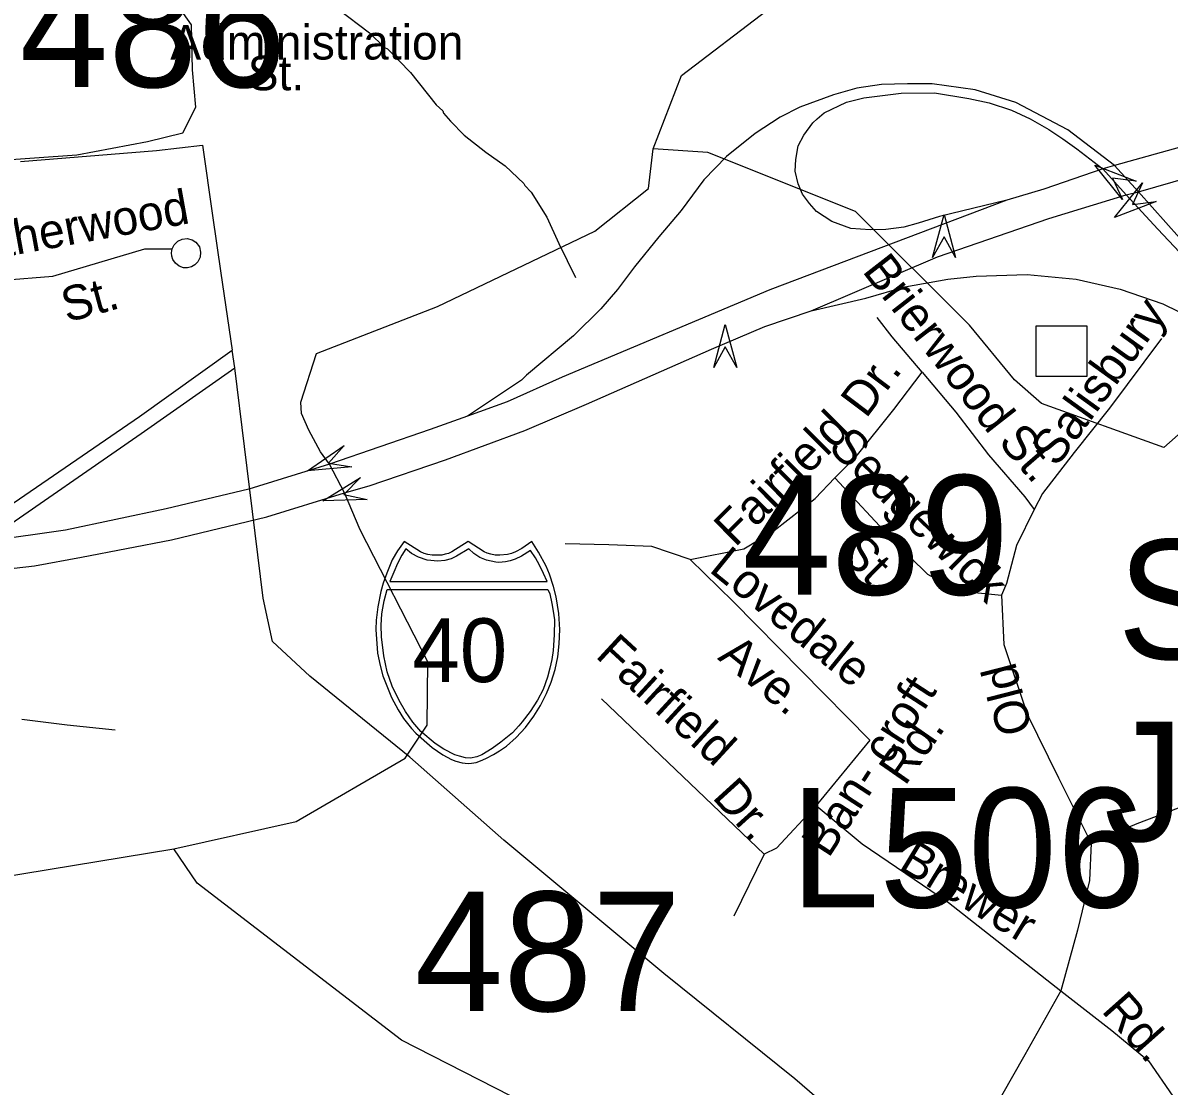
# Model space of a CAD drawing. Extents: x 1547597 to 1699558, y 810033 to 920809.
# Drawn here: x 1623759 to 1626906, y 842310 to 845229 of the extents above; entities that cross this region are included whole.
import ezdxf

# ---------------------------------------------------------------- set-up
doc = ezdxf.new("R2010")
doc.units = 0
for name, color, linetype in [('Exist Hydrographic Creek Single Shore', 7, 'Continuous'), ('Exist Hydrographic Misc Water Feature', 7, 'Continuous'), ('Exist Road Non-System Structure Non-Sys Other CELL', 7, 'Continuous'), ('Exist Road Non-System Structure Non-Sys Other Number Label', 7, 'Continuous'), ('Exist Road Non-System Type 51', 7, 'Continuous'), ('Exist Road Non-System Type 51 Label', 7, 'Continuous'), ('Exist Road Primary Interstate Divided Center Attributed', 7, 'Continuous'), ('Exist Road Primary Interstate Ramp 1 Lane Attributed', 7, 'Continuous'), ('Exist Road Primary Interstate Shield CELL', 7, 'Continuous'), ('Exist Road Primary Interstate Shield Number Label', 7, 'Continuous'), ('Exist Road Primary Interstate Structure Cantilever Sign Attributed CELL', 7, 'Continuous'), ('Exist Road Primary Interstate Structure Cantilever Sign Number Label', 7, 'Continuous'), ('Exist Road Primary Interstate Structure Ovrhead Sign Number Label', 7, 'Continuous'), ('Exist Road Secondary Structure Standard Bridge Attributed CELL', 7, 'Continuous'), ('Exist Road Secondary Structure Standard Bridge Number Label', 7, 'Continuous'), ('Exist Utilities Electrical Transmission Line', 7, 'Continuous')]:
    doc.layers.add(name, color=color, linetype=linetype)

msp = doc.modelspace()

# ---------------------------------------------------------------- linework, layer by layer
at = {"layer": 'Exist Hydrographic Creek Single Shore'}
msp.add_line((1623227.8, 842805.5), (1624174, 842961.4), dxfattribs=at)
for points in [[(1625489.8, 844883.5), (1625567.8, 845085.4), (1625802.8, 845264.5), (1625956.8, 845537.1), (1626066.8, 845636.6), (1626579.8, 845980.8)], [(1624174, 842961.4), (1624509.2, 843036.3), (1624808.8, 843210.1), (1624868.8, 843300.7), (1624870.7, 843474.7), (1624685.1, 843837.7), (1624642.4, 843938.5), (1624600.9, 844017.7), (1624576.5, 844051.5), (1624544.4, 844110.8), (1624523.9, 844156.7), (1624522.3, 844188.3), (1624565.7, 844321.7), (1624897.4, 844451), (1625330, 844657.1), (1625476.7, 844774.6), (1625489.8, 844883.5)], [(1627247.8, 844099.9), (1627166.9, 844132.6), (1627120.3, 844129.2), (1627001.5, 844160.2), (1626891.7, 844063.7), (1626556.5, 844184.2), (1626481.7, 844249.4), (1626358.8, 844399.7), (1626045.8, 844711.3), (1625639.8, 844873.9), (1625489.8, 844883.5)], [(1626482.8, 840543.3), (1626336.8, 840864.7), (1626124.7, 841207.2), (1626093.8, 841385), (1626024.2, 841732.8), (1625965.6, 841850), (1625890.7, 841986.8), (1625760.8, 842054.9), (1625227.4, 842217.5), (1624798.8, 842435.5), (1624237.7, 842867.1), (1624174, 842961.4)]]:
    msp.add_lwpolyline(points, dxfattribs=at)
at = {"layer": 'Exist Hydrographic Misc Water Feature'}
msp.add_lwpolyline([(1624624, 845267.7), (1624711, 845202.5), (1624752.4, 845162), (1624760.3, 845157.9), (1624823.5, 845093), (1624894.2, 845004.1), (1624912, 844987.8), (1624913.9, 844981.8), (1624933.6, 844959.5), (1624971, 844921), (1625030.4, 844874.2), (1625083.8, 844837.4), (1625135.1, 844788.7), (1625137, 844782.7), (1625154.7, 844764.4), (1625197.8, 844695.9), (1625230.8, 844623.4), (1625276.7, 844530)], dxfattribs=at)
at = {"layer": 'Exist Road Non-System Structure Non-Sys Other CELL'}
msp.add_lwpolyline([(1626541.5, 844397.7), (1626680.5, 844397.7), (1626680.5, 844258.6), (1626541.5, 844258.6)], close=True, dxfattribs=at)
at = {"layer": 'Exist Road Non-System Type 51'}
for points in [[(1623400.4, 845134.2), (1623431.9, 845073.5), (1623419.8, 844986.2), (1623448.9, 844918.3), (1623514.3, 844872.2), (1623674.3, 844850.4), (1623907, 844867.4), (1624100.9, 844903.7), (1624197.9, 844928), (1624234.2, 844998.3), (1624224.5, 845100.2), (1624222.1, 845223.9), (1624154.2, 845321), (1623996.7, 845519.9), (1623860.9, 845701.8), (1623773.9, 845772)], [(1624167.3, 844597.6), (1624168.8, 844608.8), (1624174.2, 844620.1), (1624184.8, 844630.5), (1624196.7, 844635.8), (1624210.2, 844637), (1624223.9, 844633.5), (1624234.2, 844626.9), (1624243.7, 844614.5), (1624247.2, 844599.8), (1624246, 844586.2), (1624239.7, 844573.3), (1624231.1, 844564.9), (1624222.2, 844559.9), (1624210.9, 844556.9), (1624200.1, 844557.1), (1624188.4, 844561.1), (1624177.8, 844569.6), (1624170.8, 844580.1), (1624167.8, 844588.8), (1624167.3, 844597.6)], [(1623480.4, 844506.9), (1623567.7, 844511.7), (1623841.6, 844533.6), (1624093.6, 844608.8), (1624168.8, 844608.8)], [(1626228.4, 844270.2), (1626145.9, 844367.4), (1626104.7, 844420.2)], [(1626885.5, 844362.4), (1626742.7, 844171.1), (1626646.1, 844049.7), (1626558.6, 843936.8), (1626535.6, 843893)], [(1625988.2, 843980), (1626047, 844039), (1626150.9, 844167.4), (1626228.4, 844270.2)], [(1626228.4, 844270.2), (1626320.6, 844160.9), (1626410.7, 844043.6), (1626510.8, 843928.1), (1626535.6, 843893)], [(1625591.7, 843755.6), (1625739.2, 843785), (1625822.1, 843835.7), (1625934.9, 843923.3), (1625988.2, 843980)], [(1625988.2, 843980), (1626149.1, 843808), (1626243.5, 843715.8), (1626326.4, 843669.7), (1626446.2, 843658.2)], [(1626535.6, 843893), (1626487.2, 843793.9), (1626459.6, 843690.2), (1626446.2, 843658.2)], [(1625591.7, 843755.6), (1625485.8, 843791.9), (1625368.4, 843796.5), (1625248.6, 843798.8)], [(1625591.7, 843755.6), (1625709.2, 843640.3), (1626084.6, 843260.1)], [(1626446.2, 843658.2), (1626452.7, 843522.8), (1626517.2, 843331.5), (1626602.4, 843156.3), (1626692.2, 842976.6)], [(1625794.4, 842946.6), (1625347.6, 843373)], [(1623756.5, 843317.8), (1623881.1, 843301.4), (1624012.4, 843288.3)], [(1626084.6, 843260.1), (1625937.2, 843080.3)], [(1627206.9, 843100.8), (1627038.8, 843098.9), (1626958.2, 843082.7), (1626817.7, 843029.7), (1626692.2, 842976.6)], [(1625937.2, 843080.3), (1625828.9, 842962.7), (1625794.4, 842946.6)], [(1625937.2, 843080.3), (1626063.8, 842975.1), (1626301, 842813.7), (1626609.6, 842571.7)], [(1626692.2, 842976.6), (1626687.6, 842873.9), (1626655.3, 842737.9), (1626609.6, 842571.7)], [(1625794.4, 842946.6), (1625711.5, 842776.1)], [(1626609.6, 842571.7), (1626510, 842395.6), (1626325.7, 842070.6), (1626182.9, 841835.5), (1626006.4, 841574.2), (1625865.9, 841380.6)], [(1626609.6, 842571.7), (1626748.8, 842462.3), (1626850.1, 842379.3), (1626916.9, 842282.5), (1627038.9, 842102.7), (1627149.5, 841964.4), (1627255.4, 841874.5), (1627409.7, 841791.6), (1627665.3, 841664.8), (1627750.5, 841619.8)]]:
    msp.add_lwpolyline(points, dxfattribs=at)
at = {"layer": 'Exist Road Primary Interstate Divided Center Attributed'}
for points in [[(1628083.6, 845136.9), (1627712.6, 845079.9), (1627173.6, 844954.3), (1626756.3, 844838.1)], [(1626822.1, 844765.9), (1627203.3, 844875.1), (1627472.8, 844939.4), (1627616.8, 844970.8)], [(1626756.3, 844838.1), (1626724.1, 844828.5)], [(1626724.1, 844828.5), (1626562.5, 844773.2), (1626461, 844742.6)], [(1626461, 844742.6), (1625810, 844496.7), (1625240.2, 844256.2), (1625088.8, 844188.4), (1624980, 844149.3)], [(1625924, 844438.7), (1626270.9, 844587.3), (1626576.3, 844692), (1626788.4, 844757.1)], [(1626788.4, 844757.1), (1626822.1, 844765.9)], [(1617999.1, 844510.5), (1618465.9, 844437.2), (1621716.9, 843791.8), (1622023.9, 843739.4), (1622136.4, 843722.8), (1622464, 843692.9), (1622617.8, 843682.7), (1622868.1, 843673.3), (1623183.8, 843678.8), (1623307.3, 843683.8), (1623507.7, 843702.6), (1623654.5, 843722.6), (1623791.3, 843738.1), (1623920.3, 843761.9), (1624167.3, 843810.1), (1624428.7, 843873.2), (1624642.4, 843938.5)], [(1624642.4, 843938.5), (1624710, 843957.9), (1624919.9, 844029.4), (1625137.2, 844110.4), (1625306.8, 844182.4), (1625649.8, 844333.4), (1625796, 844395.4), (1625924, 844438.7)], [(1624980, 844149.3), (1624877.5, 844112.6), (1624600.9, 844017.7)], [(1624600.9, 844017.7), (1624379.1, 843949), (1624152.3, 843895.4), (1623876, 843836.7), (1623663.3, 843806.2)]]:
    msp.add_lwpolyline(points, dxfattribs=at)
at = {"layer": 'Exist Road Primary Interstate Ramp 1 Lane Attributed'}
for p, q in [((1626822.1, 844765.9), (1626756.3, 844838.1)), ((1626724.1, 844828.5), (1626788.4, 844757.1))]:
    msp.add_line(p, q, dxfattribs=at)
for points in [[(1626756.3, 844838.1), (1626628.7, 844935.9), (1626485.6, 845010.6), (1626373.8, 845046.1), (1626255.5, 845061.8), (1626187.9, 845062.6), (1626116.9, 845060.2), (1626049.2, 845050), (1625985, 845032.1), (1625892.7, 844998.3), (1625838.2, 844970.2), (1625769.8, 844925.6), (1625691.2, 844862.9), (1625628.5, 844798.6), (1625566.5, 844714.3), (1625505.4, 844641.7), (1625438.6, 844559.9), (1625391.8, 844497.8), (1625345.8, 844444.1), (1625270.6, 844370.4), (1625142.1, 844262), (1625128.1, 844247.9), (1624980, 844149.3)], [(1625940, 844965.8), (1625959, 844982.8), (1626020.3, 845011.8), (1626068.1, 845024.1), (1626170.6, 845036.3), (1626261.9, 845037.5), (1626356.6, 845021.9), (1626412.2, 845009.6), (1626473.5, 844989.5), (1626524.7, 844966.1), (1626575.9, 844937.1), (1626614.9, 844911.5), (1626652.8, 844883.7), (1626724.1, 844828.5)], [(1626461, 844742.6), (1626276.4, 844697.5), (1626217.4, 844679.7), (1626178.4, 844668.6), (1626128.3, 844661.9), (1626086, 844660.8), (1626032.5, 844665.2), (1625980.2, 844684.2), (1625937.9, 844712), (1625918.9, 844733.2), (1625900, 844758.8), (1625887.7, 844787.8), (1625879.9, 844822.4), (1625881.1, 844854.7), (1625887.7, 844891.5), (1625903.3, 844921.5), (1625927.8, 844955), (1625940, 844965.8)], [(1626788.4, 844757.1), (1626875.8, 844663.4), (1627039.4, 844488.8), (1627179.9, 844340.5), (1627235.5, 844291), (1627317.3, 844207.9)], [(1627245.2, 844337), (1627010.5, 844555.2), (1626822.1, 844765.9)], [(1625924, 844438.7), (1626073.9, 844473.5), (1626180.4, 844504.4), (1626299.3, 844526), (1626376.5, 844533.8), (1626516.9, 844538.4), (1626651.3, 844526), (1626771.7, 844498.2), (1626889, 844458.1), (1626975.5, 844416.3), (1627116.6, 844333.1), (1627199.9, 844274.3), (1627317.3, 844207.9)]]:
    msp.add_lwpolyline(points, dxfattribs=at)
at = {"layer": 'Exist Road Primary Interstate Shield CELL'}
for points in [[(1624981.5, 843195.4), (1624991, 843196.3), (1625003.7, 843198.8), (1625016.1, 843202.8), (1625030.2, 843209.1), (1625051.1, 843220.6), (1625067.8, 843230.4), (1625087.2, 843243.4), (1625113.3, 843267.1), (1625139.3, 843294.5), (1625162.3, 843325.6), (1625180.6, 843354.6), (1625196.6, 843387.7), (1625210.1, 843418.7), (1625220.8, 843454), (1625227.8, 843488.2), (1625231.4, 843523.9), (1625233.8, 843563.5), (1625231.1, 843608), (1625223.3, 843653.6), (1625216.1, 843682), (1625205, 843715.9), (1625196, 843737.6), (1625175.2, 843776), (1625156.4, 843805.6), (1625129.2, 843786.4), (1625111.5, 843777), (1625100.6, 843772.1), (1625089.5, 843769.9), (1625069, 843767.5), (1625056.1, 843768), (1625044.1, 843770.7), (1625034, 843772.9), (1625025.8, 843777), (1624981.5, 843805.6), (1624937.2, 843777), (1624928, 843772.7), (1624918.5, 843770.7), (1624909.3, 843768.2), (1624894.2, 843767.5), (1624882.6, 843767.8), (1624870.7, 843769.9), (1624861.4, 843771.9), (1624850.8, 843777), (1624805.7, 843805.6), (1624788, 843779.9), (1624773.5, 843754.5), (1624758.2, 843718.6), (1624748.6, 843690.7), (1624741.8, 843667.8), (1624733.5, 843625.9), (1624729.2, 843589.3), (1624728.4, 843563.5), (1624733.2, 843499), (1624740.2, 843464.6), (1624747.4, 843436.8), (1624771.3, 843376.8), (1624789.2, 843343.2), (1624804.6, 843319), (1624826.2, 843291.9), (1624837.9, 843278.9), (1624882.7, 843239.7), (1624912.6, 843219.3), (1624936.5, 843206.4), (1624947.8, 843202.1), (1624965.4, 843197.2)], [(1624811.1, 843784.9), (1624800.1, 843767.9), (1624787.4, 843745.1), (1624777.3, 843721.4), (1624766.9, 843695.3), (1625198.5, 843695.1), (1625188.5, 843717.5), (1625177.7, 843740.1), (1625166.4, 843760.6), (1625152.7, 843780.5), (1625128.5, 843765.3), (1625110.9, 843756.9), (1625096.7, 843752.1), (1625084.7, 843749.4), (1625066.1, 843747.9), (1625057.8, 843748.4), (1625031.9, 843754.3), (1625014.3, 843761.4), (1624997.6, 843772.6), (1624984.1, 843785.3), (1624949.9, 843764.6), (1624934.8, 843757.9), (1624917.3, 843753.5), (1624898.2, 843751.1), (1624868.8, 843754.3), (1624845.7, 843762.2), (1624825.8, 843772.6)], [(1625201, 843673.8), (1625205.7, 843661.6), (1625212, 843634.6), (1625215.4, 843613.7), (1625218.8, 843589.8), (1625217.6, 843548.6), (1625215.6, 843506), (1625211.7, 843480.8), (1625206.5, 843457.9), (1625199.3, 843432.4), (1625187.8, 843398.6), (1625171.9, 843369.9), (1625152, 843338.1), (1625130.5, 843310.3), (1625121.2, 843298.7), (1625103.5, 843280), (1625071.3, 843254.2), (1625047.7, 843236.6), (1625019.6, 843219.9), (1625005.2, 843213.6), (1624988.6, 843210.1), (1624974.9, 843211), (1624958.2, 843215.5), (1624944.8, 843219.1), (1624915.4, 843235.1), (1624891.5, 843251), (1624851.7, 843283.6), (1624830.3, 843308.7), (1624810.2, 843338.1), (1624792.4, 843368.2), (1624773.3, 843407.9), (1624759.8, 843447.8), (1624750.1, 843490.9), (1624743.5, 843543.5), (1624742.7, 843575.6), (1624744.7, 843606.4), (1624747.6, 843622.6), (1624751.5, 843642.6), (1624759.4, 843673.6)]]:
    msp.add_lwpolyline(points, close=True, dxfattribs=at)
at = {"layer": 'Exist Road Primary Interstate Structure Cantilever Sign Attributed CELL'}
for points in [[(1626257, 844585.2), (1626288.5, 844702.9), (1626320.1, 844585.2), (1626288.5, 844642)], [(1625656.4, 844283), (1625687.9, 844400.8), (1625719.5, 844283), (1625687.9, 844339.8)]]:
    msp.add_lwpolyline(points, close=True, dxfattribs=at)
at = {"layer": 'Exist Road Secondary Structure Standard Bridge Attributed CELL'}
for points in [[(1626778.8, 844744.1), (1626702.2, 844839), (1626815.9, 844795.1), (1626751.4, 844803.1)], [(1626870.6, 844739.2), (1626756.9, 844695.2), (1626833.3, 844790.2), (1626806.1, 844731.2)], [(1624662.5, 844009.9), (1624541, 843999.6), (1624641, 844069.2), (1624598.3, 844020.3)], [(1624704.1, 843920.8), (1624582.3, 843916.8), (1624685.8, 843981.2), (1624640.6, 843934.5)]]:
    msp.add_lwpolyline(points, close=True, dxfattribs=at)
at = {"layer": 'Exist Utilities Electrical Transmission Line'}
msp.add_line((1624340.8, 844282.1), (1624333.6, 844330.3), dxfattribs=at)
for points in [[(1623752.4, 844849), (1624126.4, 844879.2), (1624252.6, 844893.3), (1624279.5, 844700.8), (1624303.1, 844542.6), (1624333.6, 844330.3)], [(1621856.2, 842561.3), (1622260.4, 842856.9), (1622723.6, 843217.7), (1623190.1, 843526.2), (1623685.1, 843878.4), (1624079, 844148.4), (1624333.6, 844330.3)], [(1619581.2, 836149.7), (1619823.2, 836665.7), (1620060.7, 837159.9), (1620333.8, 837749.3), (1620608.7, 838338.9), (1620850.2, 838828.9), (1621129.3, 839422.1), (1621391.8, 839969.9), (1621685.2, 840585.1), (1621955.9, 841162.5), (1622191.5, 841648.6), (1622418.9, 842138.9), (1622631.8, 842589.4), (1622865.5, 843091.6), (1622974.9, 843305.7), (1623005.4, 843349.3), (1623250, 843523.4), (1623668.2, 843814.7), (1624084.2, 844102.2), (1624340.8, 844282.1)], [(1626213.8, 842040.5), (1625878.6, 842329.5), (1625519.5, 842618.9), (1625079.7, 842985.4), (1624821.6, 843213.4), (1624547.4, 843435.5), (1624445, 843531), (1624418.8, 843649.4), (1624367.4, 844065.9), (1624340.8, 844282.1)]]:
    msp.add_lwpolyline(points, dxfattribs=at)

# ---------------------------------------------------------------- texts
at = {"layer": 'Exist Road Non-System Structure Non-Sys Other Number Label'}
msp.add_text('J406', height=328.08, dxfattribs=at).set_placement((1626728.2, 842982.5))
at = {"layer": 'Exist Road Non-System Type 51 Label'}
for s, p in [('Administration', (1624163.9, 845128.9)), ('St.', (1624376.4, 845044.4))]:
    msp.add_text(s, height=95, dxfattribs=at).set_placement(p)
for s, rotation, p in [('Weatherwood', 10.3098, (1623449.8, 844539.6)), ('Brierwood', 307.9381, (1626061.9, 844547.5)), ('St.', 15.2114, (1623879.8, 844406.3)), ('Salisbury', 54.1633, (1626598, 844006.7)), ('Dr.', 52.9997, (1626074.2, 844140.9)), ('Fairfield', 44.7993, (1625714.8, 843787.7)), ('Sedgewick', 315.6652, (1625967.1, 844060.7)), ('St.', 310.9188, (1626434.6, 844077.3)), ('St.', 315.6652, (1625998.5, 843767.3)), ('Lovedale', 320.9075, (1625640.2, 843724.7)), ('Fairfield', 317.3562, (1625328.4, 843489.3)), ('Ave.', 320.9075, (1625664.4, 843483.3)), ('Old', 104.3844, (1626531.8, 843286.6)), ('Ban- croft', 57.0788, (1625971.4, 842933.4)), ('Rd.', 55.2381, (1626181.4, 843131.6)), ('Dr.', 312.2256, (1625649.5, 843101.7)), ('Brewer', 328.8453, (1626160.4, 842907.6)), ('Rd.', 311.6171, (1626718.4, 842515.4))]:
    msp.add_text(s, height=95, rotation=rotation, dxfattribs=at).set_placement(p)
at = {"layer": 'Exist Road Primary Interstate Shield Number Label'}
msp.add_text('40', height=175, dxfattribs=at).set_placement((1624828.7, 843419.2))
at = {"layer": 'Exist Road Primary Interstate Structure Cantilever Sign Number Label'}
msp.add_text('L506', height=328.08, dxfattribs=at).set_placement((1625866.5, 842800.3))
at = {"layer": 'Exist Road Primary Interstate Structure Ovrhead Sign Number Label'}
msp.add_text('S590', height=328.08, dxfattribs=at).set_placement((1626764.5, 843482.4))
at = {"layer": 'Exist Road Secondary Structure Standard Bridge Number Label'}
for s, p in [('486', (1623750, 845053.1)), ('489', (1625735, 843659.3)), ('487', (1624834.5, 842515.5))]:
    msp.add_text(s, height=328.08, dxfattribs=at).set_placement(p)

doc.saveas('drawing.dxf')
